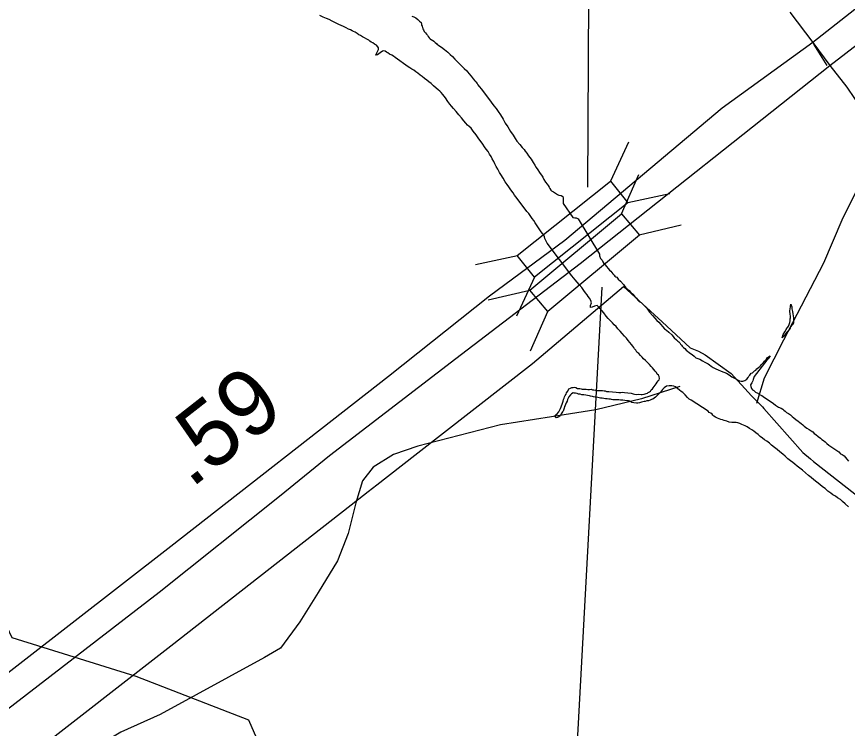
# Model space of a CAD drawing. Extents: x 1662474 to 1856135, y 779280 to 917889.
# Drawn here: x 1727375 to 1728946, y 809310 to 810656 of the extents above; entities that cross this region are included whole.
import ezdxf

# ---------------------------------------------------------------- set-up
doc = ezdxf.new("R2010")
doc.units = 0
for name, color, linetype in [('Exist Boundary Political City Limit New', 7, 'Continuous'), ('Exist Hydrographic Lake Shore', 7, 'Continuous'), ('Exist Hydrographic Misc Water Feature', 7, 'Continuous'), ('Exist Road Non-System Type 51', 7, 'Continuous'), ('Exist Road Primary Interstate Divided Center Attributed', 7, 'Continuous'), ('Exist Road Primary Interstate Mileage Hundredths English Label', 7, 'Continuous'), ('Exist Road Primary Interstate Structure Standard Bridge CELL', 7, 'Continuous'), ('Exist Road Primary Interstate Structure Standard Bridge Number Label', 7, 'Continuous'), ('Exist Road Secondary Type 51 Attributed', 7, 'Continuous'), ('Exist Utilities Electrical Transmission Line', 7, 'Continuous'), ('Map Preparation Boundary City Limit Buffer Line', 7, 'Continuous')]:
    doc.layers.add(name, color=color, linetype=linetype)

msp = doc.modelspace()

# ---------------------------------------------------------------- linework, layer by layer
at = {"layer": 'Exist Boundary Political City Limit New'}
msp.add_lwpolyline([(1727396.2, 809256.2), (1727666, 809466.5), (1727764.4, 809543.2), (1728021.9, 809744), (1728039.6, 809757.9), (1728055.9, 809770.6), (1728127.9, 809826.7), (1728350.1, 810000), (1728522.5, 810146.2), (1728595.5, 810078.9), (1728648.1, 810030.2), (1728664.2, 810023.9), (1728676.9, 810016.7), (1728725.9, 809981.4), (1728764.6, 809939), (1728785, 809918.1), (1728787.6, 809915.2), (1728861.1, 809831.9), (1728875.8, 809820.1), (1728881.8, 809814.6), (1729017.6, 809708.5)], dxfattribs=at)
at = {"layer": 'Exist Hydrographic Lake Shore'}
for points in [[(1728238, 810439.9), (1728234.1, 810445.2), (1728230.4, 810448.3), (1728227.5, 810451.2), (1728224.4, 810454.6), (1728220.5, 810459.4), (1728215.8, 810464.9), (1728210.8, 810470.9), (1728206, 810476.9), (1728200.5, 810482.4), (1728196.9, 810487.2), (1728193.6, 810491.1), (1728190, 810495.8), (1728185.5, 810502.9), (1728180.8, 810509.2), (1728177.4, 810513.1), (1728174.8, 810515.2), (1728171.6, 810517.9), (1728168, 810521.3), (1728163.2, 810525.8), (1728158.5, 810530.2), (1728154, 810533.1), (1728150.1, 810536.2), (1728145.9, 810539.7), (1728141.8, 810543.1), (1728137.5, 810545.9), (1728133.6, 810549.4), (1728129.6, 810551.8), (1728125.8, 810554.9), (1728121.8, 810557.2), (1728118.1, 810559.6), (1728115.2, 810561.4), (1728090.8, 810579.1), (1728087.6, 810581.7), (1728084, 810583.5), (1728080, 810585.3), (1728076.9, 810587.7), (1728074, 810589), (1728071.4, 810590.8), (1728069.2, 810591.6), (1728066.6, 810591.1), (1728061.9, 810587.7), (1728057.2, 810584.3), (1728054.2, 810583.5), (1728055.9, 810587.9), (1728059.2, 810594), (1728059.2, 810597.7), (1728058, 810599), (1728054.9, 810602.4), (1728051.6, 810604.5), (1728048, 810606.6), (1728045.1, 810608.4), (1728042.8, 810609.8), (1728040.6, 810611.6), (1728036.8, 810613.9), (1728032.8, 810616.1), (1728028.9, 810618.4), (1728025.1, 810620.5), (1728022, 810622.3), (1728018.4, 810624.7), (1728014.6, 810626.8), (1728012, 810628.4), (1728009.1, 810629.7), (1728006, 810631.2), (1728002.4, 810632.8), (1727997.9, 810635.4), (1727993.1, 810637.6), (1727988.6, 810639.7), (1727984, 810641.8), (1727977.4, 810644.9), (1727971.4, 810648.1), (1727965.9, 810650.7), (1727960.4, 810653.1), (1727954.2, 810655.7), (1727948.2, 810658.8)], [(1728121.8, 810657.2), (1728123.6, 810656.4), (1728126, 810655.9), (1728129.6, 810654.1), (1728133.6, 810651.2), (1728136.8, 810647.8), (1728139.4, 810645.4), (1728140.1, 810642.8), (1728140.6, 810640.4), (1728141.8, 810638.1), (1728142, 810635.8), (1728142.8, 810633.4), (1728144.1, 810631.5), (1728145.6, 810628.4), (1728147.8, 810626), (1728149.6, 810623.1), (1728151.6, 810621.3), (1728153.2, 810618.9), (1728154.9, 810616.3), (1728156.6, 810614.4), (1728159.2, 810612.6), (1728161.4, 810611.6), (1728163.5, 810610.2), (1728166.4, 810607.6), (1728168.8, 810605.8), (1728170.2, 810603.9)], [(1728170.2, 810603.9), (1728172.4, 810602.4), (1728174.8, 810600.8), (1728178.1, 810598.4), (1728184, 810594), (1728189.8, 810589.2), (1728194.5, 810585.1), (1728199.1, 810581.1), (1728203.6, 810576.1), (1728209.1, 810570.6), (1728214.6, 810564.9), (1728221, 810558.6), (1728226, 810554.1), (1728229.9, 810549.1), (1728234.4, 810543.6), (1728238.2, 810538.9), (1728240.9, 810535.2), (1728243.2, 810532.8), (1728245.6, 810529.7), (1728246.6, 810527.6), (1728249.2, 810524.4), (1728253.5, 810518.9), (1728272.1, 810494.8), (1728277.1, 810487.9), (1728281.4, 810482.4), (1728285, 810476.9), (1728289.8, 810470.4), (1728294.5, 810462.5), (1728298.6, 810455.1), (1728303.6, 810448.1), (1728308.6, 810439.4), (1728313.4, 810432.3), (1728317.2, 810426), (1728320.8, 810420.8), (1728326, 810414.8), (1728330.6, 810408.7), (1728334.4, 810404.8), (1728336.5, 810401.9), (1728339.6, 810398.2), (1728342.8, 810393.2), (1728347.8, 810386.6), (1728351.6, 810380.6), (1728354.5, 810375.6), (1728357.1, 810370.9), (1728360.4, 810366.7), (1728363.2, 810361.7), (1728365, 810359.4), (1728367.1, 810356.4), (1728369.5, 810352.8), (1728371.9, 810348.3), (1728374.8, 810343.6), (1728377.9, 810339.4), (1728380, 810337.1), (1728381.6, 810333.9), (1728383.1, 810331.5), (1728384.8, 810328.4), (1728386, 810326.8), (1728389.8, 810324.7), (1728393.6, 810322.4), (1728397.6, 810320), (1728399.8, 810318.9), (1728404.4, 810317.9), (1728407.4, 810316.3), (1728408.4, 810313.7), (1728408.1, 810310), (1728408.1, 810307.9), (1728408.1, 810305.8), (1728408.4, 810303.2), (1728426.5, 810276.7), (1728430.4, 810276.1), (1728432.8, 810275.6), (1728436.8, 810273.8), (1728476.6, 810207.1), (1728476.9, 810204), (1728478.8, 810199.2), (1728481.9, 810195.6), (1728483.1, 810192.4), (1728485.2, 810189.6), (1728487.4, 810187.2), (1728490, 810183.5), (1728493.6, 810179.8), (1728496, 810176.7), (1728498.4, 810174.8), (1728500.5, 810172.5), (1728502.4, 810170.1), (1728504.6, 810167.5), (1728506, 810165.6), (1728507.6, 810164.3), (1728509.6, 810163.3), (1728512.2, 810159.9), (1728516.5, 810155.9), (1728522.2, 810149.6), (1728527, 810143.6), (1728530.4, 810140.4), (1728533.2, 810138.1), (1728535.9, 810134.4), (1728539.9, 810131.2), (1728543.2, 810127.6), (1728546.6, 810123.9), (1728549.6, 810120.2)], [(1728590.5, 809971.9), (1728590, 809975.6), (1728588.4, 809978), (1728586.2, 809980.4), (1728584.5, 809983.5), (1728582.1, 809985.9), (1728579.8, 809988.8), (1728577.1, 809991.9), (1728574.5, 809994.8), (1728571.4, 809998.4), (1728567.4, 810002.4), (1728564, 810006.1), (1728560.4, 810008.9), (1728557.5, 810012.4), (1728554.2, 810015.2), (1728551.1, 810018.9), (1728547.5, 810021.8), (1728545.4, 810025.2), (1728543.2, 810028.1), (1728541.8, 810030.8), (1728540.1, 810032.9), (1728537.5, 810036), (1728534.4, 810039.9), (1728531.2, 810043.9), (1728528, 810048.1), (1728524.4, 810052.2), (1728519.9, 810056.8), (1728515.8, 810061.4), (1728511.8, 810065.9), (1728508.4, 810070.1), (1728504.6, 810073.2), (1728501.2, 810076.9), (1728497.4, 810081.1), (1728493.6, 810085.1), (1728489.5, 810090.1), (1728485.2, 810096.1), (1728481.4, 810100.6), (1728477.6, 810104.5), (1728475.5, 810106.6), (1728474.2, 810108.4), (1728472.4, 810109.8), (1728467.6, 810108.7), (1728462.8, 810106.9), (1728459.8, 810106.1), (1728459.8, 810109.8), (1728461.6, 810114.8), (1728460.4, 810119.4), (1728457.8, 810123.7), (1728455.6, 810126.8), (1728453.5, 810129.9), (1728450.6, 810133.9), (1728447.2, 810138.4), (1728443.2, 810143.9), (1728438.2, 810149.6), (1728434.4, 810154.4), (1728430.6, 810158.8), (1728427.5, 810162.5), (1728424.4, 810166.2), (1728377.9, 810228.1), (1728375.5, 810232.9), (1728373.8, 810236.8), (1728372.6, 810239.7), (1728371.6, 810243.1), (1728368.5, 810247), (1728365.6, 810251.2), (1728362.8, 810255.1), (1728360.1, 810258.8), (1728357.8, 810262.8), (1728355.4, 810266.4), (1728352.8, 810270.9), (1728349.6, 810274.8), (1728345.9, 810280.1), (1728343, 810284), (1728339.6, 810287.7), (1728338.2, 810289.6), (1728318.6, 810315.8), (1728316, 810318.9), (1728313.4, 810322.9), (1728309.1, 810328.9), (1728305.2, 810334.4), (1728302.1, 810339.1), (1728298.4, 810344.1), (1728294.5, 810350.9), (1728290.2, 810357.5), (1728287.9, 810361.7), (1728284.5, 810367.8), (1728281.6, 810373.2), (1728278.8, 810378.2), (1728276.9, 810382.7), (1728274.2, 810387.2), (1728271.9, 810391.9), (1728269.2, 810396.1), (1728266.1, 810401.1), (1728262.8, 810405.8), (1728259.5, 810410), (1728256.4, 810415), (1728253.2, 810419.7), (1728248.8, 810425.2), (1728243.5, 810432.8), (1728238, 810439.9)], [(1728549.6, 810120.2), (1728551.9, 810117.6), (1728555.4, 810115.5), (1728558, 810112.9), (1728561.6, 810110)], [(1728561.6, 810110), (1728566.1, 810105), (1728571.6, 810097.7), (1728577.1, 810091.1), (1728581.6, 810086.1), (1728585.2, 810081.9), (1728589.2, 810078.2), (1728592.9, 810074.3), (1728596.2, 810070.4), (1728600, 810065.9), (1728603.6, 810063.1), (1728608.1, 810059.4), (1728613.4, 810054.4), (1728618.4, 810048.9), (1728622.2, 810045.2), (1728624.9, 810042.8), (1728627.2, 810041), (1728628.9, 810039.1), (1728629.9, 810036.8), (1728631.8, 810034.7), (1728633.5, 810032.9), (1728635.9, 810030.5), (1728638.2, 810028.4), (1728640.6, 810025.5), (1728643.5, 810023.7), (1728646.6, 810021.3), (1728649.2, 810019.2), (1728651.9, 810017.1), (1728655.6, 810013.9), (1728659.2, 810011.3), (1728662.8, 810010), (1728666.6, 810008.7), (1728671.6, 810005.6), (1728676.1, 810002.9), (1728679.8, 810001.1), (1728682.4, 809999.5), (1728684.8, 809997.7), (1728687.9, 809995.1), (1728692.1, 809992.7), (1728696.8, 809990.1), (1728701.5, 809988.2), (1728706.8, 809985.6), (1728712, 809984), (1728717.2, 809981.7), (1728722.2, 809978.8), (1728727.2, 809975.1), (1728733.2, 809971.7), (1728738, 809969.3), (1728741.8, 809967.5), (1728744.9, 809966.7), (1728748, 809966.7), (1728751.6, 809968), (1728755.4, 809970.9), (1728758, 809974.1), (1728759.5, 809976.4), (1728761.4, 809978), (1728764, 809981.7), (1728766.1, 809982.7), (1728768.8, 809985.1), (1728770.2, 809986.1), (1728772.4, 809987.7), (1728774.5, 809990.1), (1728777.9, 809993.5), (1728779.8, 809994.8), (1728781.4, 809996.1), (1728782.6, 809997.9), (1728786.9, 810001.9), (1728789.2, 810004.5), (1728792.6, 810008.7), (1728794.8, 810011.6), (1728799.8, 810015), (1728796, 810008.9), (1728793.6, 810006.9), (1728791.5, 810004), (1728788.9, 810000.8), (1728769.5, 809975.9), (1728767.6, 809970.1), (1728766.6, 809967.2), (1728764.8, 809963.6), (1728762.6, 809959.9), (1728763.2, 809956.8), (1728764.2, 809953.1), (1728766.1, 809950.7), (1728768.5, 809948.9), (1728771.9, 809946.2), (1728776.4, 809943.9), (1728778.4, 809942.3), (1728780.8, 809941.2), (1728783.6, 809939.7), (1728786.2, 809938.1), (1728788.6, 809936.2), (1728792.1, 809933.9), (1728796.2, 809931.2), (1728801.5, 809927.6), (1728805.8, 809924.4), (1728809.9, 809921.3), (1728815.5, 809917.9), (1728820.4, 809915.8), (1728823.4, 809913.9), (1728825.6, 809912.1)], [(1728838.5, 810112.4), (1728840.4, 810107.6), (1728840.6, 810104), (1728841.1, 810101.1), (1728842, 810098.4), (1728842.8, 810094.2), (1728843.2, 810090.3), (1728843.5, 810086.6), (1728843.5, 810082.4), (1728843.5, 810079.6), (1728843.5, 810077.2), (1728842, 810074.3), (1728840.4, 810072.5), (1728838.2, 810069.6), (1728837.2, 810067.2), (1728835.9, 810065.1), (1728834.1, 810062.5), (1728832, 810060.4), (1728830.6, 810059.1), (1728828.6, 810056.2), (1728825.6, 810051.8), (1728822.5, 810048.9), (1728824.4, 810055.2), (1728827.5, 810059.9), (1728829.9, 810064.6), (1728832, 810067.5), (1728832.8, 810069.1), (1728834.1, 810070.9), (1728835.6, 810073.8), (1728836.8, 810078), (1728837.2, 810081.1), (1728837.2, 810084.6), (1728838, 810086.9), (1728837.8, 810089.2), (1728837.5, 810094), (1728836.8, 810098.8), (1728837, 810100.8), (1728837.2, 810102.9), (1728837.8, 810108.4), (1728838.5, 810112.4)], [(1728437.5, 809942.1), (1728434.4, 809943.4), (1728431.8, 809944.1), (1728428.9, 809944.4), (1728426.8, 809944.9), (1728424.1, 809943.1), (1728421.8, 809940.8), (1728418.9, 809937.3), (1728417.5, 809934.4), (1728416.5, 809932.1), (1728415.8, 809929.2), (1728413.9, 809926), (1728412.9, 809922.6), (1728412, 809920.8), (1728411, 809919.2), (1728410, 809915.5), (1728408.6, 809912.1), (1728408.1, 809910.2), (1728406.8, 809908.7), (1728404.4, 809905.3), (1728402.4, 809901.6), (1728399.8, 809899.2), (1728397.6, 809898.4), (1728395.2, 809897.7), (1728392.9, 809899.2), (1728392.9, 809901.9), (1728394.5, 809903.2), (1728396.9, 809904.8), (1728399.8, 809908.7), (1728401.5, 809911.6), (1728403.4, 809915.2), (1728404.4, 809918.1), (1728405.2, 809920.5), (1728406, 809923.1), (1728406.8, 809925.2), (1728407.9, 809928.9), (1728409.1, 809932.3), (1728410.2, 809934.7), (1728410.8, 809937.1), (1728412.2, 809939.9), (1728413.9, 809942.3), (1728414.6, 809944.7), (1728417.2, 809948.1), (1728419.1, 809952.2), (1728422.2, 809953.9), (1728424.4, 809954.9), (1728427.2, 809954.9), (1728429.6, 809955.4), (1728432, 809954.9), (1728435.6, 809953.3), (1728439.4, 809952.8), (1728442, 809952.2), (1728444.4, 809952), (1728448, 809951.8), (1728451.9, 809951.8), (1728455.1, 809950.9), (1728458, 809950.9), (1728460.9, 809951.5), (1728463.8, 809950.7), (1728466.4, 809950.7), (1728469.5, 809949.9), (1728471.4, 809949.4), (1728473.8, 809949.1), (1728477.9, 809949.1), (1728482.4, 809949.1), (1728485.8, 809948.3), (1728487.6, 809948.3), (1728490, 809947.6), (1728494.5, 809947.6), (1728501.5, 809946.8), (1728508.6, 809946), (1728513.4, 809945.7), (1728517.2, 809945.7), (1728520.4, 809946.2), (1728524.4, 809945.7), (1728530.4, 809944.7), (1728536.8, 809943.9), (1728540.6, 809942.6), (1728543.2, 809942.3), (1728547.2, 809941.8), (1728550.9, 809942.3), (1728555.4, 809941.5), (1728557.8, 809941.5), (1728561.4, 809942.1), (1728563.2, 809942.8), (1728565.4, 809943.6), (1728567.6, 809944.1), (1728569.2, 809945.7), (1728571.4, 809946.8), (1728573.2, 809948.1), (1728574.8, 809950.4), (1728576.9, 809952.2), (1728578.5, 809954.4), (1728580, 809956.8), (1728582.1, 809959.1), (1728584, 809962), (1728586, 809964.9), (1728587.9, 809967.2), (1728589.8, 809969.6), (1728590.5, 809971.9)], [(1728818.1, 809833.1), (1728812.9, 809837.6), (1728807.6, 809841.5), (1728802.4, 809845.7), (1728798.1, 809849.6), (1728793.6, 809853.1), (1728789.2, 809855.9), (1728785.2, 809858.8), (1728780.8, 809862.2), (1728776.9, 809865.9), (1728772.6, 809869.1), (1728768.5, 809872.5), (1728764.8, 809874.6), (1728760.4, 809877.2), (1728756.4, 809880.4), (1728752.5, 809882.2), (1728749.2, 809883.5), (1728745.9, 809884.8), (1728742.5, 809886.7), (1728738.2, 809888), (1728735.1, 809888.8), (1728731.8, 809888.8), (1728727.2, 809888.8), (1728722.2, 809889.6), (1728717.5, 809891.1), (1728712.9, 809892.2), (1728709.6, 809893.8), (1728706.2, 809894.2), (1728703.4, 809895.6), (1728700, 809896.9), (1728696.2, 809898.8), (1728693.1, 809900.8), (1728691.2, 809902.4), (1728689.8, 809904.5), (1728687.4, 809906.1), (1728684.5, 809907.9), (1728682.4, 809910.2), (1728650.1, 809930.8), (1728646.6, 809932.9), (1728643.5, 809936), (1728638.8, 809940.8), (1728634.6, 809945.2), (1728631.2, 809947.6), (1728628, 809949.9), (1728624.4, 809953.1), (1728620.4, 809956.2), (1728617.5, 809957.5), (1728613.4, 809958.3), (1728608.4, 809958.3), (1728603.6, 809957.2), (1728599.1, 809954.1), (1728596.2, 809950.9), (1728593.9, 809948.3), (1728592.1, 809945.7), (1728589.8, 809943.6), (1728587.4, 809940.8), (1728584.8, 809938.4), (1728582.6, 809936.5), (1728580.2, 809934.7), (1728577.9, 809933.1), (1728575.5, 809932.1), (1728572.6, 809930.8), (1728569.5, 809929.9), (1728566.1, 809929.4), (1728563.2, 809928.1), (1728561.6, 809928.4), (1728558.8, 809927.6), (1728556.4, 809927.3), (1728552.8, 809926), (1728549.2, 809925.5), (1728546.6, 809925.5), (1728541.8, 809925.8), (1728538, 809926.6), (1728535.6, 809928.1), (1728534.1, 809928.9), (1728532, 809929.7), (1728529.6, 809929.9), (1728524.6, 809930.5), (1728520.8, 809930.8), (1728516.8, 809931.2), (1728513.6, 809931.6), (1728510.5, 809931.6), (1728506.2, 809931.8), (1728502.4, 809931.8), (1728499.8, 809932.1), (1728497.4, 809932.6), (1728494.8, 809932.9), (1728491.6, 809933.4), (1728488.4, 809933.6), (1728484.8, 809934.2), (1728481.9, 809934.4), (1728478.5, 809934.9), (1728473.8, 809936), (1728468.8, 809936.8), (1728465.4, 809937.1), (1728463.8, 809937.6), (1728460.1, 809938.4), (1728457.8, 809939.1), (1728454.2, 809939.9), (1728451.1, 809940.4)], [(1728451.1, 809940.4), (1728447.2, 809940.8), (1728443.5, 809941.2), (1728440.1, 809942.1), (1728437.5, 809942.1)], [(1728825.6, 809912.1), (1728828, 809910), (1728830.6, 809907.6), (1728834.4, 809905.8), (1728838, 809903.2), (1728841.1, 809900.3), (1728844.4, 809897.7), (1728848.2, 809894.2), (1728852.5, 809891.1), (1728855.6, 809888.5), (1728858.5, 809886.7), (1728861.4, 809884.1), (1728864, 809881.7), (1728868.8, 809878), (1728873.1, 809875.6), (1728876.9, 809873), (1728880, 809871.2), (1728883.1, 809868), (1728886, 809865.7), (1728890.5, 809862.2), (1728894.5, 809858.8), (1728897.6, 809856.8), (1728900.5, 809854.6), (1728903.4, 809852), (1728906.8, 809848.9), (1728910.8, 809846), (1728914.6, 809843.1), (1728918.1, 809841), (1728921.8, 809838.4), (1728925.4, 809835.8), (1728929.4, 809832.9), (1728932.8, 809829.7), (1728935.9, 809827.9), (1728939.4, 809825.5), (1728942, 809822.4), (1728944.9, 809819.2), (1728947.8, 809815.5)], [(1728947.8, 809729.4), (1728941.6, 809734.7), (1728936.4, 809739.1), (1728932.5, 809742.8), (1728927.2, 809746.2), (1728923.4, 809749.1), (1728918.4, 809752), (1728914.1, 809754.9), (1728908.9, 809759.1), (1728903.6, 809763.6), (1728898.4, 809767.2), (1728893.6, 809771.2), (1728887.9, 809775.6), (1728882.4, 809780.1), (1728877.1, 809784.6), (1728871.9, 809788.5), (1728866.4, 809793.2), (1728860.9, 809798.2), (1728855.6, 809802.4), (1728850.9, 809806.1), (1728846.4, 809809.8), (1728842.5, 809812.9), (1728838, 809816.1), (1728833.2, 809819.8), (1728828, 809824.7), (1728823.4, 809828.9), (1728818.1, 809833.1)]]:
    msp.add_lwpolyline(points, dxfattribs=at)
at = {"layer": 'Exist Hydrographic Misc Water Feature'}
for points in [[(1728774.4, 809925.5), (1728788.8, 809973.4), (1728825.5, 810045.1), (1728900.9, 810190.4), (1728935.6, 810272.1), (1728970.3, 810341.8), (1729008.8, 810405.5), (1729057.6, 810473), (1729102.1, 810528.6), (1729156.9, 810592.2), (1729227.4, 810657.5), (1729277.8, 810707), (1729383.4, 810862), (1729424, 810923.6), (1729458.7, 810997.4), (1729485.3, 811053.2), (1729564.5, 811176.4)], [(1728628.6, 809957), (1728556.5, 809933.6), (1728470.1, 809912.4), (1728386.1, 809899.2), (1728289.7, 809884.1), (1728133.4, 809843.6), (1728087.3, 809828), (1728049, 809804.3), (1728028.7, 809778.6), (1728016.1, 809736.7), (1728001.8, 809678.8), (1727981.3, 809626.9), (1727944.6, 809567.3), (1727910.1, 809511.6), (1727873.6, 809461.9), (1727843.5, 809444.2), (1727646.4, 809336.1), (1727572, 809302.7), (1727521.8, 809273.2), (1727477.5, 809243.6), (1727439.1, 809206), (1727348.3, 809108.8), (1727261.1, 808993.6), (1727232.9, 808944)]]:
    msp.add_lwpolyline(points, dxfattribs=at)
at = {"layer": 'Exist Road Non-System Type 51'}
msp.add_line((1728881.4, 810604.5), (1728906.5, 810564.1), dxfattribs=at)
at = {"layer": 'Exist Road Primary Interstate Divided Center Attributed'}
for points in [[(1732300, 812683.4), (1732085.9, 812542.4), (1731754.5, 812319.3), (1731557, 812178.3), (1731404.5, 812083.4), (1731241.3, 811988.6), (1731071.8, 811904.6), (1730923.7, 811836.6), (1730802.6, 811784.7), (1730530.8, 811673.2), (1730324.4, 811585.4), (1730179.5, 811518.7), (1730041.7, 811448.2), (1729894.2, 811363.6), (1729719.9, 811250.8), (1729518.6, 811106.5), (1729221.2, 810875.8), (1728880.2, 810607.8)], [(1728912.2, 810564.2), (1729047.1, 810668.1), (1729478.5, 811006.5), (1729639.1, 811127.7), (1729820.8, 811255.9), (1730015.4, 811369.3), (1730216.7, 811476.4), (1730559, 811627.7), (1730767.9, 811712.3), (1731026.3, 811824.5), (1731240.1, 811928.3), (1731528.2, 812095.6), (1731718.3, 812220), (1731785.2, 812262.9), (1732156.7, 812505.9)], [(1728880.2, 810607.8), (1728709.1, 810483.4), (1728411.6, 810232.8)], [(1728440.4, 810189.2), (1728912.2, 810564.2)], [(1728411.6, 810232.8), (1728269, 810127.7), (1728077.9, 809975.8), (1727666.4, 809654), (1727292.7, 809364.2), (1727135.3, 809245), (1727008.4, 809150.2), (1726836.1, 809042), (1726721.1, 808972.4), (1726565.5, 808886), (1726365.1, 808779.6)], [(1726395.3, 808732.2), (1726622.2, 808852.3), (1726740, 808913.5), (1726854.6, 808982), (1727025.2, 809097), (1727103.9, 809148.2), (1727252.3, 809265.5), (1727644, 809567.5), (1727871.5, 809749.5), (1727966.4, 809826.4), (1728205.5, 810009.8), (1728440.4, 810189.2)]]:
    msp.add_lwpolyline(points, dxfattribs=at)
at = {"layer": 'Exist Road Primary Interstate Structure Standard Bridge CELL'}
for p, q in [((1728531.9, 810419.2), (1728497.6, 810345.3)), ((1728518.7, 810283.2), (1728551.2, 810357.7)), ((1728609.8, 810321), (1728530.3, 810304.1)), ((1728551.8, 810243.8), (1728631.1, 810262.5)), ((1728322.1, 810204), (1728242.6, 810187.1)), ((1728354.1, 810163.7), (1728319.9, 810089.8)), ((1728266.1, 810120.5), (1728345.4, 810139.2)), ((1728346.7, 810024.5), (1728379.2, 810098.9))]:
    msp.add_line(p, q, dxfattribs=at)
for points in [[(1728530.3, 810304.1), (1728354.2, 810163.5), (1728321.5, 810204.7), (1728497.6, 810345.3)], [(1728345.4, 810139.2), (1728518.6, 810283.4), (1728552.4, 810243.1), (1728379.2, 810098.9)]]:
    msp.add_lwpolyline(points, close=True, dxfattribs=at)
at = {"layer": 'Exist Road Primary Interstate Structure Standard Bridge Number Label'}
for p, q in [((1728455, 810334.1), (1728467, 812998.1)), ((1728481.4, 810144.4), (1728360.3, 807924.2))]:
    msp.add_line(p, q, dxfattribs=at)
at = {"layer": 'Exist Road Secondary Type 51 Attributed'}
msp.add_line((1728880.2, 810607.8), (1728912.2, 810564.2), dxfattribs=at)
for points in [[(1728836.6, 810664.9), (1728880.2, 810607.8)], [(1728912.2, 810564.2), (1728944.3, 810522.9), (1729046.3, 810372.8)]]:
    msp.add_lwpolyline(points, dxfattribs=at)
at = {"layer": 'Exist Utilities Electrical Transmission Line'}
msp.add_lwpolyline([(1726517.7, 810645), (1726697, 810296.7), (1726888.4, 810122.1), (1727169.1, 809898.5), (1727365.5, 809482.2), (1727600.3, 809408.8), (1727813, 809326.1), (1727964.5, 808980.3), (1728080.7, 808722.9), (1728145, 808592.3), (1728191.2, 808185.9), (1728075.6, 807927.7), (1728208.7, 807726.1), (1728324.5, 807560.6), (1728737.2, 807193.1)], dxfattribs=at)
at = {"layer": 'Map Preparation Boundary City Limit Buffer Line'}
msp.add_lwpolyline([(1727396.2, 809256.2), (1727666, 809466.5), (1727764.4, 809543.2), (1728021.9, 809744), (1728039.6, 809757.9), (1728055.9, 809770.6), (1728127.9, 809826.7), (1728350.1, 810000), (1728522.5, 810146.2), (1728595.5, 810078.9), (1728648.1, 810030.2), (1728664.2, 810023.9), (1728676.9, 810016.7), (1728725.9, 809981.4), (1728764.6, 809939), (1728785, 809918.1), (1728787.6, 809915.2), (1728861.1, 809831.9), (1728875.8, 809820.1), (1728881.8, 809814.6), (1729017.6, 809708.5)], dxfattribs=at)

# ---------------------------------------------------------------- texts
at = {"layer": 'Exist Road Primary Interstate Mileage Hundredths English Label'}
msp.add_text('.59', height=125, rotation=38.023, dxfattribs=at).set_placement((1727704, 809762.7))

doc.saveas('drawing.dxf')
